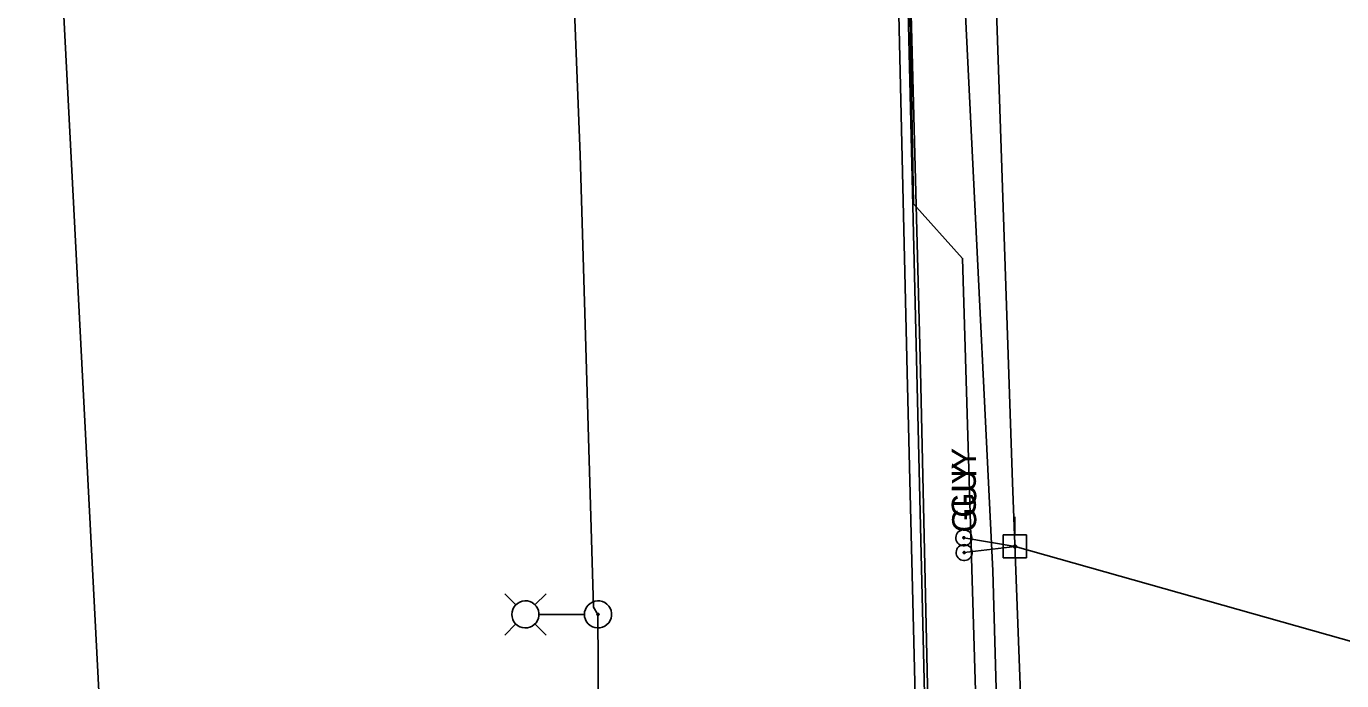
# Model space of a CAD drawing. Extents: x 596028 to 606371, y 330010 to 403088.
# Drawn here: x 604856.4 to 605066.7, y 335083.4 to 335188 of the extents above; entities that cross this region are included whole.
import ezdxf

# ---------------------------------------------------------------- set-up
doc = ezdxf.new("R2010")
doc.units = 0
for name, color, linetype in [('E_LTG', 7, 'Continuous'), ('E_LTG_CID', 7, 'Continuous'), ('E_UTL_EGuyWire', 7, 'Continuous'), ('E_UTL_EPowerPole', 7, 'Continuous'), ('E_UTL_G_UG', 7, 'Continuous'), ('E_UTL_Overhead', 7, 'Continuous'), ('E_UTL_SAN_UG_MMSD', 7, 'Continuous'), ('E_UTL_W_UG', 7, 'Continuous')]:
    doc.layers.add(name, color=color, linetype=linetype)

msp = doc.modelspace()

# ---------------------------------------------------------------- linework, layer by layer
at = {"layer": 'E_LTG'}
for points in [[(604934.7, 335095.52), (604932.93, 335097.3)], [(604934.05, 335094), (604934.09, 335093.59), (604934.21, 335093.19), (604934.4, 335092.82), (604934.65, 335092.5), (604934.96, 335092.23), (604935.32, 335092.02), (604935.71, 335091.89), (604936.12, 335091.83), (604936.54, 335091.85), (604936.94, 335091.94), (604937.31, 335092.12), (604937.65, 335092.36), (604937.94, 335092.65), (604938.16, 335093), (604938.31, 335093.39), (604938.39, 335093.79), (604938.39, 335094.21), (604938.31, 335094.61), (604938.16, 335095), (604937.94, 335095.34), (604937.65, 335095.64), (604937.31, 335095.88), (604936.94, 335096.06), (604936.54, 335096.15), (604936.12, 335096.17), (604935.71, 335096.11), (604935.32, 335095.98), (604934.96, 335095.77), (604934.65, 335095.5), (604934.4, 335095.18), (604934.21, 335094.81), (604934.09, 335094.41), (604934.05, 335094)], [(604937.75, 335095.52), (604939.53, 335097.3)], [(604945.65, 335094), (604945.69, 335093.59), (604945.81, 335093.19), (604946, 335092.82), (604946.26, 335092.5), (604946.57, 335092.23), (604946.93, 335092.02), (604947.32, 335091.89), (604947.73, 335091.83), (604948.14, 335091.85), (604948.54, 335091.94), (604948.92, 335092.12), (604949.25, 335092.36), (604949.54, 335092.65), (604949.76, 335093), (604949.92, 335093.39), (604950, 335093.79), (604950, 335094.21), (604949.92, 335094.61), (604949.76, 335095), (604949.54, 335095.34), (604949.25, 335095.64), (604948.92, 335095.88), (604948.54, 335096.06), (604948.14, 335096.15), (604947.73, 335096.17), (604947.32, 335096.11), (604946.93, 335095.98), (604946.57, 335095.77), (604946.26, 335095.5), (604946, 335095.18), (604945.81, 335094.81), (604945.69, 335094.41), (604945.65, 335094)], [(604938.44, 335094), (604945.62, 335094)], [(604947.66, 335094), (604947.67, 335093.97), (604947.68, 335093.94), (604947.69, 335093.91), (604947.71, 335093.88), (604947.73, 335093.86), (604947.76, 335093.85), (604947.79, 335093.84), (604947.82, 335093.83), (604947.85, 335093.84), (604947.88, 335093.84), (604947.91, 335093.86), (604947.94, 335093.87), (604947.96, 335093.9), (604947.98, 335093.92), (604947.99, 335093.95), (604948, 335093.98), (604948, 335094.02), (604947.99, 335094.05), (604947.98, 335094.08), (604947.96, 335094.1), (604947.94, 335094.13), (604947.91, 335094.14), (604947.88, 335094.16), (604947.85, 335094.16), (604947.82, 335094.17), (604947.79, 335094.16), (604947.76, 335094.15), (604947.73, 335094.14), (604947.71, 335094.11), (604947.69, 335094.09), (604947.68, 335094.06), (604947.67, 335094.03), (604947.66, 335094)], [(604934.7, 335092.47), (604932.93, 335090.7)], [(604937.75, 335092.47), (604939.53, 335090.7)]]:
    msp.add_lwpolyline(points, dxfattribs=at)
at = {"layer": 'E_LTG_CID'}
msp.add_lwpolyline([(604948.08, 335053.71), (604947.83, 335094), (604947.12, 335095.14), (604944.98, 335167.5), (604943.36, 335208.16), (604941.38, 335274.53), (604940.11, 335275.5), (604940.27, 335304.13), (604937.49, 335351.94), (604930.99, 335433.63), (604929.86, 335454.1), (604928.76, 335455.44), (604919.1, 335533.39), (604912.51, 335573.53), (604907.99, 335610.09), (604906.61, 335633.54), (604903.9, 335649.54), (604894.3, 335724.98), (604890.31, 335755.21), (604884.83, 335792.89), (604883.68, 335811.95), (604874.26, 335871.38)], dxfattribs=at)
at = {"layer": 'E_UTL_EGuyWire'}
for p in [(605006.32, 335106.25), (605006.37, 335103.88)]:
    msp.add_line(p, (605014.5, 335104.86), dxfattribs=at)
for points in [[(605006.32, 335107.53), (605006.07, 335107.51), (605005.84, 335107.44), (605005.62, 335107.33), (605005.43, 335107.18), (605005.27, 335106.99), (605005.15, 335106.78), (605005.07, 335106.55), (605005.03, 335106.31), (605005.05, 335106.07), (605005.1, 335105.83), (605005.2, 335105.61), (605005.35, 335105.41), (605005.52, 335105.24), (605005.73, 335105.11), (605005.95, 335105.02), (605006.19, 335104.97), (605006.44, 335104.97), (605006.68, 335105.02), (605006.9, 335105.11), (605007.11, 335105.24), (605007.29, 335105.41), (605007.43, 335105.61), (605007.53, 335105.83), (605007.59, 335106.07), (605007.6, 335106.31), (605007.56, 335106.55), (605007.48, 335106.78), (605007.36, 335106.99), (605007.2, 335107.18), (605007.01, 335107.33), (605006.79, 335107.44), (605006.56, 335107.51), (605006.32, 335107.53)], [(605006.32, 335106.41), (605006.29, 335106.41), (605006.26, 335106.4), (605006.23, 335106.38), (605006.21, 335106.37), (605006.19, 335106.34), (605006.17, 335106.32), (605006.16, 335106.29), (605006.16, 335106.26), (605006.16, 335106.23), (605006.16, 335106.2), (605006.18, 335106.17), (605006.19, 335106.14), (605006.22, 335106.12), (605006.24, 335106.11), (605006.27, 335106.1), (605006.3, 335106.09), (605006.33, 335106.09), (605006.36, 335106.1), (605006.39, 335106.11), (605006.42, 335106.12), (605006.44, 335106.14), (605006.45, 335106.17), (605006.47, 335106.2), (605006.47, 335106.23), (605006.48, 335106.26), (605006.47, 335106.29), (605006.46, 335106.32), (605006.45, 335106.34), (605006.43, 335106.37), (605006.4, 335106.38), (605006.38, 335106.4), (605006.35, 335106.41), (605006.32, 335106.41)], [(605006.37, 335105.17), (605006.13, 335105.14), (605005.9, 335105.08), (605005.68, 335104.96), (605005.49, 335104.81), (605005.33, 335104.63), (605005.21, 335104.42), (605005.13, 335104.19), (605005.09, 335103.95), (605005.1, 335103.7), (605005.16, 335103.46), (605005.26, 335103.24), (605005.4, 335103.04), (605005.58, 335102.88), (605005.79, 335102.74), (605006.01, 335102.65), (605006.25, 335102.61), (605006.5, 335102.61), (605006.74, 335102.65), (605006.96, 335102.74), (605007.17, 335102.88), (605007.34, 335103.04), (605007.49, 335103.24), (605007.59, 335103.46), (605007.64, 335103.7), (605007.66, 335103.95), (605007.62, 335104.19), (605007.54, 335104.42), (605007.42, 335104.63), (605007.26, 335104.81), (605007.07, 335104.96), (605006.85, 335105.08), (605006.62, 335105.14), (605006.37, 335105.17)], [(605006.37, 335104.04), (605006.34, 335104.04), (605006.31, 335104.03), (605006.29, 335104.02), (605006.26, 335104), (605006.24, 335103.98), (605006.23, 335103.95), (605006.22, 335103.92), (605006.21, 335103.89), (605006.22, 335103.86), (605006.22, 335103.83), (605006.24, 335103.8), (605006.25, 335103.78), (605006.27, 335103.76), (605006.3, 335103.74), (605006.33, 335103.73), (605006.36, 335103.72), (605006.39, 335103.72), (605006.42, 335103.73), (605006.45, 335103.74), (605006.47, 335103.76), (605006.5, 335103.78), (605006.51, 335103.8), (605006.53, 335103.83), (605006.53, 335103.86), (605006.53, 335103.89), (605006.53, 335103.92), (605006.52, 335103.95), (605006.5, 335103.98), (605006.48, 335104), (605006.46, 335104.02), (605006.43, 335104.03), (605006.4, 335104.04), (605006.37, 335104.04)]]:
    msp.add_lwpolyline(points, dxfattribs=at)
at = {"layer": 'E_UTL_EPowerPole'}
for points in [[(605014.47, 335106.71), (605014.47, 335109.62)], [(605016.32, 335106.71), (605012.63, 335106.71)], [(605012.63, 335106.71), (605012.63, 335103.02)], [(605016.32, 335103.02), (605016.32, 335106.71)], [(605014.74, 335104.86), (605014.74, 335104.91), (605014.73, 335104.95), (605014.71, 335104.99), (605014.68, 335105.03), (605014.64, 335105.06), (605014.6, 335105.08), (605014.56, 335105.1), (605014.52, 335105.1), (605014.47, 335105.1), (605014.43, 335105.09), (605014.39, 335105.07), (605014.35, 335105.05), (605014.32, 335105.01), (605014.29, 335104.97), (605014.28, 335104.93), (605014.27, 335104.89), (605014.27, 335104.84), (605014.28, 335104.8), (605014.29, 335104.76), (605014.32, 335104.72), (605014.35, 335104.68), (605014.39, 335104.66), (605014.43, 335104.64), (605014.47, 335104.63), (605014.52, 335104.63), (605014.56, 335104.63), (605014.6, 335104.65), (605014.64, 335104.67), (605014.68, 335104.7), (605014.71, 335104.74), (605014.73, 335104.78), (605014.74, 335104.82), (605014.74, 335104.86)], [(605012.63, 335103.02), (605016.32, 335103.02)]]:
    msp.add_lwpolyline(points, dxfattribs=at)
at = {"layer": 'E_UTL_G_UG'}
for points in [[(605023.72, 334666.34), (605022.29, 334739.51), (605020.22, 334807.28), (605015.57, 334937.18), (605010.93, 335100.97), (604997.24, 335379.56)], [(605013.33, 334743.69), (605010.27, 334787.12), (605009.3, 334815.19), (605006.56, 334858.9), (605003.76, 334923.65), (605002.11, 334959.03), (604999.34, 335036.59), (604998.7, 335074.56), (604997.28, 335132.65), (604995.51, 335208.22), (604992.75, 335285.26), (604992.4, 335323.58), (604991.62, 335330.84), (604990.77, 335354.04), (604990.22, 335373.94)], [(605014.83, 334743.8), (605011.77, 334787.2), (605010.8, 334815.26), (605008.06, 334858.98), (605005.26, 334923.72), (605003.61, 334959.09), (605000.84, 335036.63), (605000.2, 335074.59), (604998.78, 335132.69), (604997.01, 335208.26), (604994.25, 335285.29), (604993.9, 335323.67), (604993.12, 335330.95), (604992.27, 335354.09), (604991.72, 335373.98)], [(605016.63, 334727.49), (605015.37, 334743.6), (605012.34, 334785.87), (605011.57, 334815.96), (605010.04, 334859.35), (605006.31, 334924.5), (605005.36, 334959.77), (605002.04, 335036.89), (605000.68, 335075.43), (604999.39, 335132.92), (604997.4, 335208.34), (604995.8, 335285.97), (604994.4, 335323.96), (604992.67, 335364.38), (604992.54, 335374.29)]]:
    msp.add_lwpolyline(points, dxfattribs=at)
at = {"layer": 'E_UTL_Overhead'}
msp.add_line((605014.5, 335104.86), (605076.84, 335087.26), dxfattribs=at)
msp.add_lwpolyline([(605060.82, 334038.02), (605055.03, 334170.54), (605046.79, 334308.95), (605039.96, 334446.59), (605033.68, 334567.58), (605029.55, 334681.31), (605027.59, 334747.04), (605025.74, 334817.42), (605020.39, 334948.8), (605014.12, 335115.1), (605007.91, 335297.38), (604985.32, 335465.29), (604968.51, 335602.26), (604952.43, 335708.38), (604942.9, 335774.97)], dxfattribs=at)
at = {"layer": 'E_UTL_SAN_UG_MMSD'}
msp.add_line((604889.58, 334663.41), (604856.43, 335306.2), dxfattribs=at)
at = {"layer": 'E_UTL_W_UG'}
msp.add_lwpolyline([(605020.21, 334699.75), (605019.74, 334740.63), (605012.16, 334958.69), (605011.47, 334971.85), (605006.12, 335150.92), (604998.28, 335159.62), (604995.17, 335332.25)], dxfattribs=at)

# ---------------------------------------------------------------- texts
at = {"layer": 'E_UTL_EGuyWire'}
for p in [(605008.24, 335109.46), (605008.3, 335107.09)]:
    msp.add_text('GUY', height=3.85, rotation=90, dxfattribs=at).set_placement(p)

doc.saveas('drawing.dxf')
